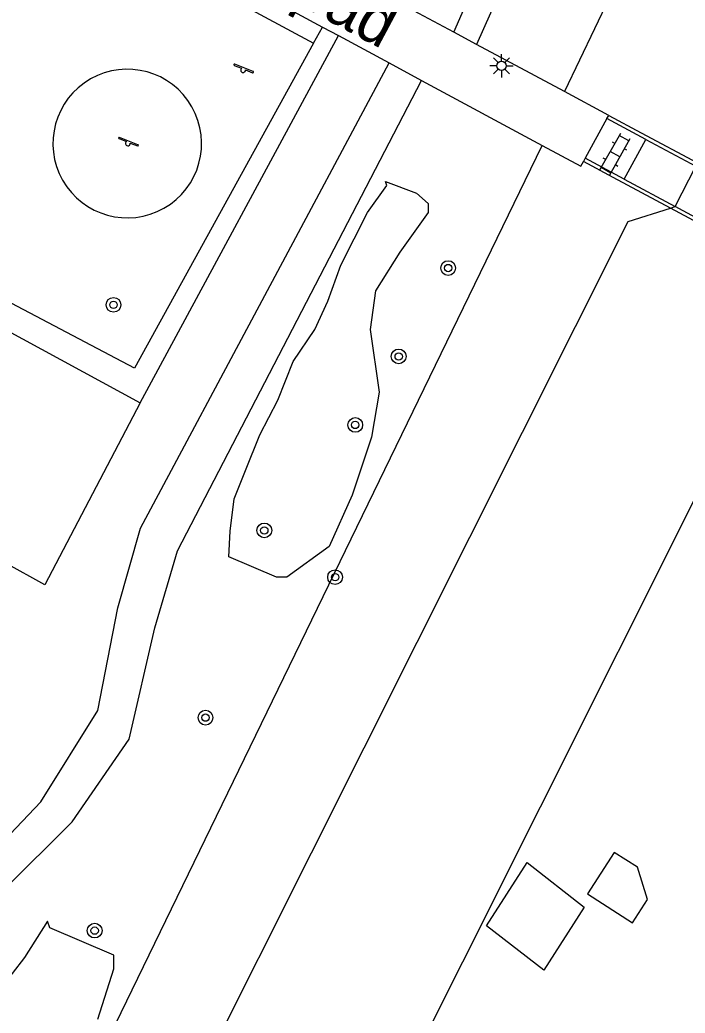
# Model space of a CAD drawing. Extents: x 124000 to 128010, y 398999 to 403000.
# Drawn here: x 127175.8 to 127211.9, y 400325.7 to 400379.6 of the extents above; entities that cross this region are included whole.
import ezdxf

# ---------------------------------------------------------------- set-up
doc = ezdxf.new("R2010")
doc.units = 0
for name, color, linetype in [('gg-afsc-faunaraster', 7, 'Continuous'), ('gg-afsc-hekwerk', 7, 'Continuous'), ('gg-anno-openbare ruimte label', 7, 'Continuous'), ('gg-bbg-gedigitaliseerde bijgebouw', 7, 'Continuous'), ('gg-bbg-luifel en loopbrug', 7, 'Continuous'), ('gg-knt-onverhard', 7, 'Continuous'), ('gg-knt-verharding', 7, 'Continuous'), ('gg-kntw-beschoeiing', 7, 'Continuous'), ('gg-kwrk-kunstwerk niveau 01', 7, 'Continuous'), ('gt-grn-groengrens', 7, 'Continuous'), ('gt-symb-boom', 7, 'Continuous'), ('gt-symb-klinker verharding', 7, 'Continuous'), ('gt-symb-lichtmast', 7, 'Continuous'), ('gt-symb-speelvoorziening', 7, 'Continuous')]:
    doc.layers.add(name, color=color, linetype=linetype)

# ---------------------------------------------------------------- blocks, each defined once
blk = doc.blocks.new('gt0-KL1')
at = {"layer": 'gt-symb-klinker verharding'}
for p, q in [((-1.15, 0.3), (1.15, 0.3)), ((-1, -0.3), (-1, 0.3)), ((-0.5, 0.3), (-0.5, 0.45)), ((0, -0.3), (0, 0.3)), ((0.5, 0.3), (0.5, 0.45)), ((1, -0.3), (1, 0.3)), ((-1.15, -0.3), (1.15, -0.3)), ((-0.5, -0.45), (-0.5, -0.3)), ((0.5, -0.45), (0.5, -0.3))]:
    blk.add_line(p, q, dxfattribs=at)
blk = doc.blocks.new('gt0-LMAST')
at = {"layer": 'gt-symb-lichtmast'}
for p, q in [((-0.005, 0.246), (-0.005, 0.621)), ((-0.182, 0.173), (-0.447, 0.438)), ((0.172, 0.173), (0.437, 0.438)), ((-0.255, -0.004), (-0.63, -0.004)), ((-0.182, -0.181), (-0.447, -0.446)), ((-0.005, -0.254), (-0.005, -0.629)), ((0.437, -0.446), (0.172, -0.181)), ((0.245, -0.004), (0.62, -0.004))]:
    blk.add_line(p, q, dxfattribs=at)
blk.add_circle((-0.005, -0.004), 0.25, dxfattribs=at)
blk = doc.blocks.new('gt0-SV')
at = {"layer": 'gt-symb-speelvoorziening'}
for p, q in [((-0.477, 0.255), (-0.08, 0.096)), ((0.542, -0.076), (-0.449, 0.324)), ((0.125, 0.014), (0.515, -0.143))]:
    blk.add_line(p, q, dxfattribs=at)
for centre, radius, start, end in [((-0.466, 0.291), 0.0369, 63.6251, 252.6602), ((-0.002, -0.005), 0.128, 127.6866, 8.5986), ((0.531, -0.111), 0.0363, 243.5085, 72.5436)]:
    blk.add_arc(centre, radius, start, end, dxfattribs=at)
blk = doc.blocks.new('gt0-BOOM')
at = {"layer": 'gt-symb-boom'}
for radius in [0.4, 0.2]:
    blk.add_circle((0, 0), radius, dxfattribs=at)

msp = doc.modelspace()

# ---------------------------------------------------------------- linework, layer by layer
at = {"layer": 'gg-afsc-faunaraster'}
for p, q in [((127199.389, 400378.939), (127194.471, 400381.577)), ((127200.629, 400378.273), (127199.389, 400378.939)), ((127193.129, 400378.755), (127195.885, 400377.268)), ((127205.401, 400375.714), (127200.629, 400378.273)), ((127195.885, 400377.268), (127197.641, 400376.321)), ((127197.641, 400376.321), (127204.195, 400372.785)), ((127207.801, 400374.426), (127205.401, 400375.714)), ((127204.195, 400372.785), (127206.282, 400371.659)), ((127206.282, 400371.659), (127206.429, 400371.924))]:
    msp.add_line(p, q, dxfattribs=at)
at = {"layer": 'gg-afsc-hekwerk'}
msp.add_line((127174.964, 400362.865), (127182.375, 400358.823), dxfattribs=at)
msp.add_lwpolyline([(127182.375, 400358.823), (127177.209, 400348.948), (127172.871, 400351.323)], dxfattribs=at)
at = {"layer": 'gg-bbg-gedigitaliseerde bijgebouw'}
msp.add_lwpolyline([(127209.363, 400333.615), (127208.099, 400334.423), (127206.654, 400332.163), (127209.098, 400330.601), (127209.906, 400331.865), (127209.363, 400333.615)], dxfattribs=at)
at = {"layer": 'gg-bbg-luifel en loopbrug'}
msp.add_line((127201.175, 400330.434), (127203.369, 400333.866), dxfattribs=at)
msp.add_lwpolyline([(127203.369, 400333.866), (127206.469, 400331.452), (127204.275, 400328.02), (127201.175, 400330.434)], dxfattribs=at)
at = {"layer": 'gg-knt-onverhard'}
for centre, start, end in [((127181.675, 400372.894), 29.6119, 209.6119), ((127181.674, 400372.895), 209.6189, 29.6049)]:
    msp.add_arc(centre, 4.034, start, end, dxfattribs=at)
at = {"layer": 'gg-knt-verharding'}
for p, q in [((127187.911, 400381.571), (127192.272, 400379.218)), ((127192.272, 400379.218), (127193.129, 400378.755))]:
    msp.add_line(p, q, dxfattribs=at)
at = {"layer": 'gg-kntw-beschoeiing'}
for p, q in [((127211.414, 400369.472), (127212.52, 400371.666)), ((127211.155, 400369.384), (127211.414, 400369.472))]:
    msp.add_line(p, q, dxfattribs=at)
for points in [[(127145.815, 400242.986), (127208.858, 400368.669), (127211.155, 400369.384)], [(127145.021, 400219.005), (127216.763, 400362.165), (127216.725, 400362.317)]]:
    msp.add_lwpolyline(points, dxfattribs=at)
at = {"layer": 'gg-kwrk-kunstwerk niveau 01'}
for p, q in [((127207.705, 400374.251), (127206.525, 400372.099)), ((127207.705, 400374.251), (127207.801, 400374.426)), ((127209.82, 400373.116), (127207.705, 400374.251)), ((127207.801, 400374.426), (127209.556, 400373.484)), ((127208.639, 400370.963), (127209.82, 400373.116)), ((127209.556, 400373.484), (127212.615, 400371.842)), ((127209.82, 400373.116), (127212.52, 400371.666)), ((127206.525, 400372.099), (127206.429, 400371.924)), ((127208.036, 400371.06), (127206.429, 400371.924)), ((127208.639, 400370.963), (127206.525, 400372.099)), ((127211.155, 400369.384), (127208.036, 400371.06)), ((127208.639, 400370.963), (127211.414, 400369.472)), ((127216.705, 400366.401), (127211.155, 400369.384)), ((127216.8, 400366.577), (127211.414, 400369.472))]:
    msp.add_line(p, q, dxfattribs=at)
at = {"layer": 'gt-grn-groengrens'}
for p, q in [((127211.486, 400388.463), (127205.401, 400375.714)), ((127187.436, 400380.69), (127191.789, 400378.342)), ((127191.789, 400378.342), (127192.272, 400379.218)), ((127182.375, 400358.823), (127193.129, 400378.755)), ((127141.122, 400242.965), (127204.195, 400372.785))]:
    msp.add_line(p, q, dxfattribs=at)
for points in [[(127199.389, 400378.939), (127201.41, 400383.542), (127202.404, 400384.678), (127210.397, 400389.504), (127215.296, 400402.455), (127223.054, 400419.269), (127227.729, 400433.329), (127232.027, 400446.693), (127239.105, 400456.106), (127251.614, 400475.625)], [(127211.486, 400388.463), (127202.901, 400383.4), (127200.629, 400378.273)], [(127191.789, 400378.342), (127182.071, 400360.703), (127173.016, 400365.461), (127172.376, 400364.264)], [(127129.832, 400254.817), (127136.123, 400258.988), (127140.92, 400263.787), (127142.777, 400269.514), (127144.015, 400276.945), (127151.134, 400295.211), (127155.931, 400301.248), (127159.181, 400304.809), (127163.978, 400309.453), (127165.99, 400314.252), (127166.918, 400321.992), (127170.942, 400330.815), (127176.977, 400337.162), (127180.072, 400342.116), (127181.155, 400347.688), (127182.393, 400352.023), (127195.885, 400377.268)], [(127131.444, 400252.848), (127138.599, 400258.523), (127142.777, 400263.013), (127145.099, 400268.895), (127145.872, 400276.016), (127153.455, 400294.282), (127156.86, 400298.926), (127159.026, 400301.713), (127165.68, 400308.214), (127167.537, 400313.323), (127169.239, 400321.527), (127172.644, 400329.112), (127174.965, 400332.363), (127178.679, 400336.078), (127181.774, 400340.568), (127183.167, 400346.605), (127184.405, 400350.785), (127197.641, 400376.321)], [(127187.191, 400350.469), (127187.261, 400351.863), (127187.47, 400353.606), (127188.097, 400355.14), (127188.864, 400357.092), (127189.84, 400358.975), (127190.676, 400361.067), (127191.861, 400362.81), (127192.558, 400364.343), (127193.255, 400366.296), (127194.719, 400369.154), (127195.764, 400370.618), (127195.694, 400370.827), (127197.367, 400370.2), (127197.995, 400369.642), (127197.995, 400369.154), (127196.461, 400366.993), (127195.137, 400364.901), (127194.858, 400362.81), (127195.346, 400359.393), (127194.928, 400356.953), (127193.882, 400353.816), (127192.628, 400351.027), (127190.327, 400349.354), (127189.77, 400349.354), (127187.191, 400350.469)], [(127180.083, 400325.36), (127180.953, 400328.096), (127180.953, 400328.842), (127177.472, 400330.334), (127177.348, 400330.694), (127176.105, 400328.718), (127174.738, 400326.977), (127172.997, 400323.868)]]:
    msp.add_lwpolyline(points, dxfattribs=at)

# ---------------------------------------------------------------- block references
at = {"layer": 'gt-symb-boom'}
for p in [(127199.088, 400366.138), (127180.927, 400364.14), (127196.404, 400361.34), (127194.044, 400357.622), (127189.111, 400351.896), (127192.953, 400349.36), (127185.919, 400341.735), (127179.906, 400330.175)]:
    msp.add_blockref('gt0-BOOM', p, dxfattribs=at)
at = {"layer": 'gt-symb-klinker verharding', "rotation": 60.539286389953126}
msp.add_blockref('gt0-KL1', (127208.146, 400372.314), dxfattribs=at)
at = {"layer": 'gt-symb-lichtmast'}
msp.add_blockref('gt0-LMAST', (127201.988, 400377.118), dxfattribs=at)
at = {"layer": 'gt-symb-speelvoorziening'}
for p in [(127187.96, 400376.884), (127181.709, 400372.906)]:
    msp.add_blockref('gt0-SV', p, dxfattribs=at)

# ---------------------------------------------------------------- texts
at = {"layer": 'gg-anno-openbare ruimte label'}
msp.add_text('Melickpad', height=2.5, rotation=331.9, dxfattribs=at).set_placement((127182.211, 400385.095))

doc.saveas('drawing.dxf')
